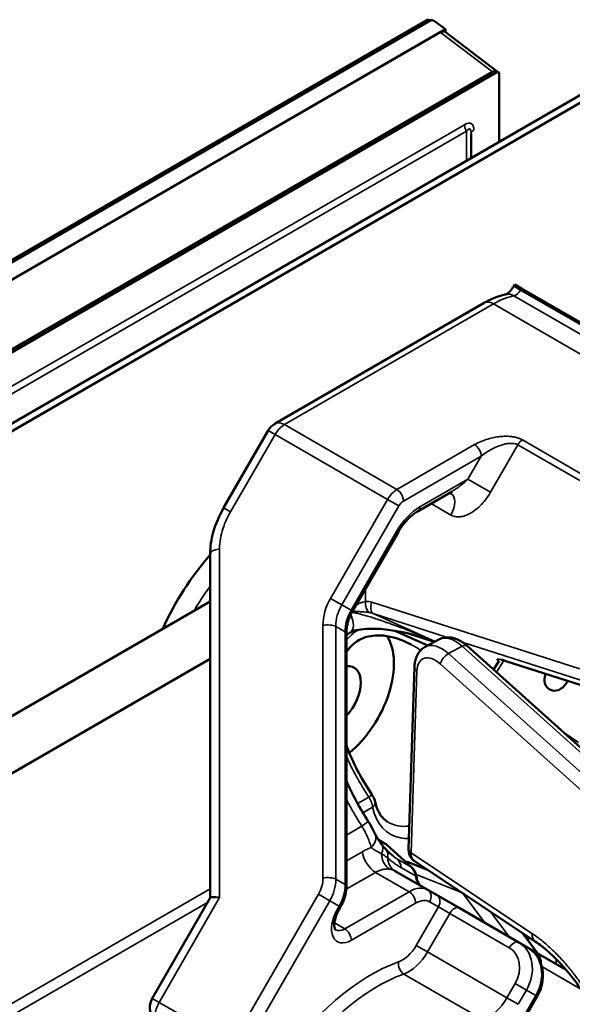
# Model space of a CAD drawing. Header units: millimetres. Extents: x 0 to 14369, y -869 to 2970.
# Tile 783 of 787: x 3860 to 3890, y 1964 to 2017. Entities that reach past the tile are written whole.
import ezdxf

# ---------------------------------------------------------------- set-up
doc = ezdxf.new("R2010")
doc.units = ezdxf.units.MM
doc.header["$LTSCALE"] = 10
doc.layers.add('Sichtbar (ISO)', color=7, linetype='Continuous', lineweight=50)
doc.layers.add('Sichtbar schmal (ISO)', color=7, linetype='Continuous', lineweight=35)

msp = doc.modelspace()

# ---------------------------------------------------------------- linework, layer by layer
at = {"layer": 'Sichtbar (ISO)'}
for p, q in [((3881.934, 2016.508), (3793.745, 1965.592)), ((3882.142, 2016.512), (3793.92, 1965.577)), ((3881.977, 2016.51), (3882.079, 2016.476)), ((3882.142, 2016.512), (3882.296, 2016.437)), ((3882.897, 2016.009), (3882.296, 2016.437)), ((3882.613, 2015.845), (3706.686, 1914.274)), ((3706.686, 1914.274), (3882.613, 2015.845)), ((3882.897, 2016.009), (3794.791, 1965.141)), ((3882.882, 2015.859), (3885.729, 2013.7)), ((3882.882, 2015.859), (3885.729, 2013.7)), ((3882.897, 2015.847), (3882.897, 2016.009)), ((3709.99, 1912.297), (3885.674, 2013.728)), ((3885.674, 2013.728), (3709.99, 1912.297)), ((3710.125, 1912.541), (3885.398, 2013.735)), ((3885.398, 2013.735), (3710.125, 1912.541)), ((3885.761, 2009.987), (3885.761, 2013.67)), ((3885.761, 2013.67), (3885.761, 2009.987)), ((3823.394, 1973.98), (3891.488, 2013.294)), ((3823.747, 1973.776), (3891.842, 2013.09)), ((3884.261, 2010.413), (3884.261, 2009.121)), ((3884.261, 2009.121), (3884.261, 2010.413)), ((3886.54, 2002.285), (3886.59, 2002.372)), ((3886.956, 2002.161), (3886.59, 2002.372)), ((3886.956, 2002.161), (3896.502, 1996.649)), ((3873.785, 1994.935), (3884.956, 2001.385)), ((3871.033, 1990.438), (3873.419, 1994.569)), ((3883.242, 1991.315), (3881.424, 1990.265)), ((3883.242, 1991.315), (3883.242, 1991.315)), ((3880.357, 1989.129), (3877.925, 1984.917)), ((3870.314, 1969.595), (3870.314, 1987.967)), ((3870.314, 1985.433), (3835.45, 1965.304)), ((3877.595, 1983.729), (3877.595, 1970.231)), ((3881.942, 1983.082), (3880.182, 1983.873)), ((3881.807, 1983.01), (3882.54, 1983.402)), ((3896.086, 1972.264), (3884.046, 1983.063)), ((3870.314, 1982.38), (3839.249, 1964.445)), ((3881.231, 1981.942), (3880.919, 1972.224)), ((3885.454, 1981.801), (3885.754, 1982.273)), ((3891.162, 1980.632), (3886.121, 1982.252)), ((3879.305, 1972.707), (3879.672, 1972.496)), ((3879.757, 1972.433), (3881.075, 1971.239)), ((3879.914, 1971.979), (3879.914, 1971.979)), ((3880.893, 1971.511), (3881.938, 1971.1)), ((3881.231, 1971.572), (3887.69, 1967.268)), ((3881.942, 1970.031), (3880.175, 1971.052)), ((3881.942, 1970.031), (3882.415, 1969.759)), ((3867.218, 1964.233), (3870.318, 1969.603)), ((3882.415, 1969.759), (3883.622, 1969.062)), ((3877.289, 1969.119), (3877.191, 1968.949)), ((3883.622, 1969.062), (3886.804, 1967.225)), ((3887.304, 1966.936), (3886.804, 1967.225)), ((3887.818, 1966.643), (3887.032, 1967.707)), ((3887.314, 1967.519), (3887.314, 1967.326)), ((3887.823, 1966.636), (3889.334, 1965.764)), ((3887.797, 1964.342), (3886.797, 1962.609))]:
    msp.add_line(p, q, dxfattribs=at)
for centre, radius, start, end in [((3874.285, 1994.069), 1, 120, 150), ((3879.422, 1972.063), 0.5, 47.8138, 60), ((3880.71, 1971.046), 0.5, 68.552, 86.8329), ((3868.084, 1963.733), 1, 150, 240)]:
    msp.add_arc(centre, radius, start, end, dxfattribs=at)
for centre, major_axis, ratio, start_param, end_param in [((3881.988, 2016.424), (0.0571, -0.0823), 0.625236, 2.443876, 3.089648), ((3882.612, 2015.436), (-0.253, -0.434), 0.575234, 3.071865, 3.930015), ((3882.612, 2015.436), (0.253, 0.434), 0.575234, 6.213458, 7.071608), ((3885.713, 2013.085), (-0.293, 0.66), 0.566086, 5.699827, 6.343125), ((3885.713, 2013.085), (-0.293, 0.66), 0.566086, 5.699827, 6.343125), ((3885.46, 2013.277), (0.253, 0.434), 0.575234, 6.065349, 6.42831), ((3885.46, 2013.277), (-0.253, -0.434), 0.575234, 2.923757, 3.286717), ((3882.681, 1990.344), (0.5, 0.866), 0.57735, 0, 0.001427), ((3873.245, 1982.635), (-4.75, -8.227), 0.57735, 4.378542, 4.88035), ((3871.314, 1987.967), (-1, 0), 0.333334, 6.283152, 6.283166), ((3877.134, 1980.389), (2.125, 3.681), 0.57735, 4.134393, 6.00302), ((3877.234, 1984.603), (0.561, -0.828), 0.57635, 0.000044, 0.000412), ((3877.134, 1980.389), (0.875, 1.516), 0.57735, 4.30851, 6.687065), ((3888.829, 1981.386), (-0.375, -0.65), 0.816497, 4.892483, 8.022954), ((3871.314, 1969.327), (-0.999, 0.268), 0.171572, 5.281908, 6.237239)]:
    msp.add_ellipse(centre, major_axis=major_axis, ratio=ratio, start_param=start_param, end_param=end_param, dxfattribs=at)
for points, knots in [([(3886.123, 2001.842), (3886.124, 2001.843), (3886.125, 2001.843), (3886.135, 2001.848), (3886.151, 2001.855), (3886.192, 2001.882), (3886.219, 2001.901), (3886.279, 2001.951), (3886.313, 2001.983), (3886.384, 2002.061), (3886.422, 2002.108), (3886.487, 2002.198), (3886.514, 2002.241), (3886.54, 2002.285)], [2.1954541, 2.1954541, 2.1954541, 2.1954541, 2.2313332, 2.2313332, 2.4025379, 2.4025379, 2.5791014, 2.5791014, 2.7700791, 2.7700791, 2.9769603, 2.9769603, 3.1415927, 3.1415927, 3.1415927, 3.1415927]), ([(3884.956, 2001.385), (3885.031, 2001.429), (3885.107, 2001.469), (3885.259, 2001.546), (3885.336, 2001.582), (3885.491, 2001.65), (3885.57, 2001.68), (3885.727, 2001.737), (3885.807, 2001.762), (3885.968, 2001.808), (3886.048, 2001.827), (3886.13, 2001.844)], [0.7853982, 0.7853982, 0.7853982, 0.7853982, 0.8481054, 0.8481054, 0.9108127, 0.9108127, 0.97352, 0.97352, 1.0362272, 1.0362272, 1.0989345, 1.0989345, 1.0989345, 1.0989345]), ([(3883.18, 1991.21), (3883.161, 1991.221), (3883.136, 1991.231), (3883.114, 1991.238), (3883.112, 1991.238), (3883.11, 1991.239)], [0, 0, 0, 0, 0.01432945, 0.01432945, 0.01598085, 0.01598085, 0.01598085, 0.01598085]), ([(3870.314, 1987.967), (3870.314, 1988.358), (3870.376, 1988.757), (3870.609, 1989.591), (3870.798, 1990.031), (3871.033, 1990.438)], [0, 0, 0, 0, 0.121133, 0.121133, 0.2622432, 0.2622432, 0.2622432, 0.2622432]), ([(3881.424, 1990.265), (3881.351, 1990.223), (3881.276, 1990.173), (3881.124, 1990.058), (3881.048, 1989.993), (3880.897, 1989.849), (3880.823, 1989.771), (3880.679, 1989.603), (3880.609, 1989.514), (3880.477, 1989.327), (3880.415, 1989.229), (3880.357, 1989.129)], [5.4977871, 5.4977871, 5.4977871, 5.4977871, 5.6548668, 5.6548668, 5.8119464, 5.8119464, 5.969026, 5.969026, 6.1261057, 6.1261057, 6.2831853, 6.2831853, 6.2831853, 6.2831853]), ([(3877.595, 1983.729), (3877.595, 1983.807), (3877.599, 1983.887), (3877.617, 1984.047), (3877.63, 1984.128), (3877.666, 1984.289), (3877.688, 1984.37), (3877.742, 1984.531), (3877.773, 1984.61), (3877.843, 1984.766), (3877.882, 1984.842), (3877.925, 1984.917)], [0.9553166, 0.9553166, 0.9553166, 0.9553166, 1.0784126, 1.0784126, 1.2015085, 1.2015085, 1.3246044, 1.3246044, 1.4477004, 1.4477004, 1.5707963, 1.5707963, 1.5707963, 1.5707963]), ([(3881.05, 1983.137), (3880.568, 1983.388), (3880.057, 1983.564), (3879.378, 1983.632), (3879.185, 1983.631), (3878.7, 1983.57), (3878.418, 1983.471), (3877.956, 1983.17), (3877.763, 1982.975), (3877.602, 1982.738), (3877.598, 1982.732), (3877.595, 1982.726)], [0, 0, 0, 0, 0.1759439, 0.1759439, 0.2467684, 0.2467684, 0.3632, 0.3632, 0.469032, 0.469032, 0.4716172, 0.4716172, 0.4716172, 0.4716172]), ([(3881.705, 1983.497), (3881.086, 1983.695), (3880.449, 1983.848), (3879.467, 1983.97), (3879.121, 1983.992), (3878.603, 1983.972), (3878.422, 1983.955), (3878.162, 1983.908), (3878.072, 1983.886), (3877.949, 1983.847), (3877.908, 1983.832), (3877.855, 1983.808), (3877.839, 1983.8), (3877.811, 1983.785), (3877.8, 1983.778), (3877.795, 1983.775)], [0.0000078, 0.0000078, 0.0000078, 0.0000078, 0.1961289, 0.1961289, 0.3012391, 0.3012391, 0.357813, 0.357813, 0.3886127, 0.3886127, 0.4055405, 0.4055405, 0.4147487, 0.4147487, 0.4245442, 0.4245442, 0.4245442, 0.4245442]), ([(3882.54, 1983.402), (3882.641, 1983.456), (3882.751, 1983.491), (3882.974, 1983.524), (3883.085, 1983.521), (3883.299, 1983.488), (3883.402, 1983.457), (3883.6, 1983.375), (3883.694, 1983.324), (3883.876, 1983.205), (3883.963, 1983.138), (3884.046, 1983.063)], [2.3373356, 2.3373356, 2.3373356, 2.3373356, 2.5358313, 2.5358313, 2.734327, 2.734327, 2.9328228, 2.9328228, 3.1313185, 3.1313185, 3.3298142, 3.3298142, 3.3298142, 3.3298142]), ([(3881.231, 1981.942), (3881.234, 1982.025), (3881.242, 1982.108), (3881.271, 1982.271), (3881.292, 1982.351), (3881.349, 1982.507), (3881.386, 1982.583), (3881.476, 1982.726), (3881.53, 1982.794), (3881.657, 1982.915), (3881.729, 1982.968), (3881.807, 1983.01)], [1.5707963, 1.5707963, 1.5707963, 1.5707963, 1.7241042, 1.7241042, 1.8774121, 1.8774121, 2.0307199, 2.0307199, 2.1840278, 2.1840278, 2.3373356, 2.3373356, 2.3373356, 2.3373356]), ([(3886.121, 1982.252), (3886.051, 1982.275), (3885.987, 1982.294), (3885.916, 1982.312), (3885.897, 1982.317), (3885.87, 1982.323), (3885.86, 1982.324), (3885.851, 1982.326), (3885.849, 1982.326), (3885.849, 1982.326)], [0, 0, 0, 0, 0.02794142, 0.02794142, 0.04049708, 0.04049708, 0.05072321, 0.05072321, 0.05684295, 0.05684295, 0.05684295, 0.05684295]), ([(3877.595, 1977.764), (3877.625, 1977.679), (3877.657, 1977.594), (3878.013, 1976.676), (3878.447, 1975.864), (3878.959, 1975.126)], [1.0245851, 1.0245851, 1.0245851, 1.0245851, 1.0518235, 1.0518235, 1.3220651, 1.3220651, 1.3220651, 1.3220651]), ([(3878.958, 1975.118), (3878.976, 1975.091), (3878.993, 1975.064), (3879.042, 1974.98), (3879.071, 1974.922), (3879.105, 1974.829), (3879.115, 1974.796), (3879.122, 1974.763)], [0.00072328, 0.00072328, 0.00072328, 0.00072328, 0.01036365, 0.01036365, 0.03028915, 0.03028915, 0.04093246, 0.04093246, 0.04093246, 0.04093246]), ([(3879.793, 1973.665), (3879.732, 1973.704), (3879.673, 1973.749), (3879.563, 1973.852), (3879.511, 1973.91), (3879.413, 1974.041), (3879.367, 1974.113), (3879.283, 1974.272), (3879.245, 1974.359), (3879.178, 1974.547), (3879.149, 1974.649), (3879.126, 1974.757)], [2.3813178, 2.3813178, 2.3813178, 2.3813178, 2.4892744, 2.4892744, 2.5972309, 2.5972309, 2.7051875, 2.7051875, 2.8131441, 2.8131441, 2.9211007, 2.9211007, 2.9211007, 2.9211007]), ([(3878.764, 1973.686), (3878.847, 1973.556), (3878.925, 1973.421), (3879.045, 1973.196), (3879.091, 1973.102), (3879.131, 1973.013)], [0, 0, 0, 0, 0.04627982, 0.04627982, 0.081522, 0.081522, 0.081522, 0.081522]), ([(3879.131, 1973.013), (3879.16, 1972.949), (3879.201, 1972.872), (3879.315, 1972.688), (3879.394, 1972.577), (3879.475, 1972.472)], [0, 0, 0, 0, 0.03907917, 0.03907917, 0.08998643, 0.08998643, 0.08998643, 0.08998643]), ([(3881.231, 1971.572), (3881.183, 1971.604), (3881.139, 1971.642), (3881.065, 1971.726), (3881.034, 1971.771), (3880.984, 1971.864), (3880.966, 1971.911), (3880.938, 1972.003), (3880.929, 1972.049), (3880.919, 1972.138), (3880.918, 1972.181), (3880.919, 1972.224)], [5.5347932, 5.5347932, 5.5347932, 5.5347932, 5.6844716, 5.6844716, 5.83415, 5.83415, 5.9838285, 5.9838285, 6.1335069, 6.1335069, 6.2831853, 6.2831853, 6.2831853, 6.2831853]), ([(3881.356, 1970.69), (3881.351, 1970.73), (3881.343, 1970.77), (3881.322, 1970.85), (3881.309, 1970.889), (3881.277, 1970.966), (3881.258, 1971.004), (3881.215, 1971.077), (3881.191, 1971.112), (3881.137, 1971.179), (3881.107, 1971.21), (3881.075, 1971.239)], [2.3245225, 2.3245225, 2.3245225, 2.3245225, 2.45303, 2.45303, 2.5815374, 2.5815374, 2.7100449, 2.7100449, 2.8385523, 2.8385523, 2.9670597, 2.9670597, 2.9670597, 2.9670597]), ([(3881.647, 1970.202), (3881.618, 1970.219), (3881.591, 1970.238), (3881.539, 1970.283), (3881.515, 1970.309), (3881.471, 1970.367), (3881.45, 1970.4), (3881.414, 1970.472), (3881.398, 1970.511), (3881.372, 1970.596), (3881.362, 1970.642), (3881.356, 1970.69)], [0, 0, 0, 0, 0.163414, 0.163414, 0.326828, 0.326828, 0.4902421, 0.4902421, 0.6536561, 0.6536561, 0.8170701, 0.8170701, 0.8170701, 0.8170701]), ([(3877.289, 1969.119), (3877.328, 1969.187), (3877.364, 1969.256), (3877.428, 1969.399), (3877.457, 1969.472), (3877.506, 1969.62), (3877.527, 1969.695), (3877.56, 1969.847), (3877.573, 1969.924), (3877.59, 1970.077), (3877.595, 1970.154), (3877.595, 1970.231)], [1.5707963, 1.5707963, 1.5707963, 1.5707963, 1.6938923, 1.6938923, 1.8169882, 1.8169882, 1.9400842, 1.9400842, 2.0631801, 2.0631801, 2.186276, 2.186276, 2.186276, 2.186276]), ([(3877.008, 1967.9), (3877.008, 1967.9), (3877.005, 1967.9), (3876.982, 1967.938), (3876.966, 1967.975), (3876.949, 1968.081), (3876.945, 1968.141), (3876.953, 1968.282), (3876.966, 1968.364), (3877.009, 1968.54), (3877.041, 1968.636), (3877.114, 1968.805), (3877.15, 1968.878), (3877.191, 1968.949)], [4.712389, 4.712389, 4.712389, 4.712389, 5.026548, 5.026548, 5.324276, 5.324276, 5.566235, 5.566235, 5.816975, 5.816975, 6.080945, 6.080945, 6.283185, 6.283185, 6.283185, 6.283185]), ([(3892.07, 1960.94), (3891.839, 1961.545), (3891.577, 1962.152), (3891.018, 1963.275), (3890.726, 1963.799), (3890.151, 1964.703), (3889.874, 1965.095), (3889.098, 1966.071), (3888.56, 1966.617), (3887.918, 1967.11), (3887.804, 1967.192), (3887.69, 1967.268)], [0, 0, 0, 0, 0.1982562, 0.1982562, 0.3766554, 0.3766554, 0.52201, 0.52201, 0.7660137, 0.7660137, 0.8191002, 0.8191002, 0.8191002, 0.8191002]), ([(3887.797, 1964.342), (3887.897, 1964.515), (3887.975, 1964.7), (3888.079, 1965.084), (3888.105, 1965.282), (3888.1, 1965.674), (3888.069, 1965.868), (3887.948, 1966.236), (3887.856, 1966.409), (3887.624, 1966.703), (3887.486, 1966.826), (3887.321, 1966.926), (3887.312, 1966.931), (3887.304, 1966.936)], [1.570796, 1.570796, 1.570796, 1.570796, 1.884956, 1.884956, 2.199115, 2.199115, 2.513274, 2.513274, 2.827433, 2.827433, 3.125418, 3.125418, 3.141593, 3.141593, 3.141593, 3.141593]), ([(3887.818, 1966.643), (3887.862, 1966.584), (3887.898, 1966.52), (3887.952, 1966.387), (3887.971, 1966.318), (3887.991, 1966.197), (3887.995, 1966.144), (3887.995, 1966.091)], [0.4636476, 0.4636476, 0.4636476, 0.4636476, 0.6850774, 0.6850774, 0.9065071, 0.9065071, 1.0757017, 1.0757017, 1.0757017, 1.0757017])]:
    msp.add_open_spline(points, degree=3, knots=knots, dxfattribs=at)
for points in [[(3877.795, 1983.775), (3877.726, 1983.728), (3877.659, 1983.677), (3877.595, 1983.621)], [(3877.595, 1975.857), (3877.924, 1975.106), (3878.319, 1974.375), (3878.764, 1973.686)], [(3879.124, 1974.756), (3879.123, 1974.758), (3879.123, 1974.76), (3879.122, 1974.763)], [(3879.793, 1973.665), (3879.793, 1973.665), (3879.794, 1973.665), (3879.794, 1973.665)], [(3879.475, 1972.472), (3879.548, 1972.376), (3879.626, 1972.282), (3879.695, 1972.203)], [(3879.695, 1972.203), (3879.768, 1972.12), (3879.842, 1972.044), (3879.914, 1971.979)]]:
    msp.add_open_spline(points, degree=3, dxfattribs=at)
at = {"layer": 'Sichtbar schmal (ISO)'}
for p, q in [((3881.977, 2016.51), (3793.782, 1965.59)), ((3882.613, 2015.845), (3885.398, 2013.735)), ((3882.613, 2015.845), (3885.398, 2013.735)), ((3883.907, 2010.906), (3711.757, 1911.515)), ((3711.757, 1911.515), (3883.907, 2010.906)), ((3883.907, 2010.906), (3883.907, 2010.906)), ((3711.86, 1911.166), (3884.011, 2010.558)), ((3884.011, 2010.557), (3711.86, 1911.166)), ((3884.011, 2008.977), (3884.011, 2010.558)), ((3884.011, 2010.557), (3884.011, 2008.977)), ((3884.407, 2010.617), (3884.407, 2010.617)), ((3884.407, 2010.617), (3884.407, 2010.617)), ((3886.906, 2002.073), (3886.54, 2002.285)), ((3886.906, 2002.073), (3886.956, 2002.161)), ((3886.906, 2002.073), (3896.452, 1996.562)), ((3886.547, 2001.766), (3896.093, 1996.255)), ((3874.285, 1994.886), (3885.456, 2001.336)), ((3895.002, 1995.824), (3885.456, 2001.336)), ((3873.419, 1994.569), (3873.785, 1994.358)), ((3880.295, 1991.416), (3874.285, 1994.886)), ((3871.399, 1990.227), (3873.785, 1994.358)), ((3879.795, 1990.888), (3873.785, 1994.358)), ((3887.009, 1994.068), (3890.32, 1992.156)), ((3880.295, 1991.416), (3884.449, 1993.814)), ((3886.759, 1993.804), (3885.302, 1991.28)), ((3886.759, 1993.804), (3890.07, 1991.892)), ((3880.649, 1990.803), (3884.802, 1993.201)), ((3884.802, 1993.201), (3884.095, 1991.977)), ((3881.527, 1990.494), (3884.095, 1991.977)), ((3884.095, 1991.977), (3885.302, 1991.28)), ((3876.742, 1985.6), (3879.795, 1990.888)), ((3880.399, 1990.54), (3879.795, 1990.888)), ((3871.399, 1990.227), (3871.033, 1990.438)), ((3877.345, 1985.251), (3880.399, 1990.54)), ((3883.181, 1990.055), (3882.12, 1990.667)), ((3880.277, 1989.175), (3877.845, 1984.963)), ((3880.277, 1989.175), (3880.357, 1989.129)), ((3870.814, 1969.616), (3870.814, 1988.255)), ((3878.614, 1985.43), (3878.614, 1986.109)), ((3877.345, 1985.251), (3876.742, 1985.6)), ((3877.345, 1985.251), (3877.845, 1984.963)), ((3890.065, 1981.83), (3878.959, 1985.399)), ((3877.845, 1984.963), (3877.925, 1984.917)), ((3882.991, 1983.518), (3879.024, 1984.793)), ((3882.348, 1983.299), (3879.024, 1984.793)), ((3876.345, 1970.664), (3876.345, 1984.163)), ((3877.028, 1970.603), (3877.028, 1984.102)), ((3877.028, 1984.102), (3877.528, 1983.813)), ((3877.528, 1983.813), (3877.528, 1970.315)), ((3881.945, 1983.084), (3880.194, 1983.871)), ((3882.292, 1983.269), (3880.801, 1983.748)), ((3883.056, 1982.65), (3883.789, 1983.042)), ((3896.088, 1972.01), (3883.789, 1983.042)), ((3890.131, 1981.224), (3883.792, 1983.261)), ((3908.708, 1959.64), (3883.056, 1982.65)), ((3908.266, 1959.093), (3882.613, 1982.103)), ((3885.613, 1981.658), (3886.013, 1982.286)), ((3886.015, 1982.29), (3886.015, 1982.29)), ((3891.131, 1980.646), (3886.089, 1982.266)), ((3881.364, 1981.73), (3881.053, 1972.012)), ((3889.21, 1978.431), (3890.003, 1977.903)), ((3878.195, 1974.64), (3878.797, 1974.987)), ((3877.828, 1974.428), (3877.829, 1974.428)), ((3878.991, 1974.445), (3878.477, 1974.148)), ((3878.11, 1973.937), (3878.11, 1973.936)), ((3877.595, 1972.954), (3878.423, 1973.432)), ((3879.315, 1972.693), (3879.729, 1972.454)), ((3877.595, 1971.573), (3878.453, 1972.069)), ((3880.297, 1971.693), (3879.569, 1972.352)), ((3879.729, 1972.454), (3881.047, 1971.26)), ((3881.053, 1972.012), (3887.512, 1967.708)), ((3881.047, 1971.26), (3880.297, 1971.693)), ((3877.588, 1970.062), (3879.152, 1970.966)), ((3880.942, 1969.932), (3879.152, 1970.966)), ((3881.289, 1970.773), (3880.539, 1971.206)), ((3877.528, 1970.315), (3877.028, 1970.603)), ((3881.32, 1970.852), (3883.712, 1969.912)), ((3851.805, 1959.403), (3870.314, 1970.089)), ((3877.508, 1967.95), (3880.942, 1969.932)), ((3870.174, 1969.353), (3851.942, 1958.829)), ((3865.606, 1951.615), (3876.106, 1969.802)), ((3866.21, 1951.267), (3876.71, 1969.453)), ((3867.584, 1964.022), (3870.814, 1969.616)), ((3876.71, 1969.453), (3876.106, 1969.802)), ((3877.21, 1969.165), (3876.71, 1969.453)), ((3877.862, 1967.337), (3881.296, 1969.32)), ((3882.046, 1969.394), (3882.518, 1969.122)), ((3883.861, 1969.797), (3884.989, 1968.273)), ((3877.21, 1969.165), (3877.112, 1968.995)), ((3877.112, 1968.995), (3877.191, 1968.949)), ((3877.21, 1969.165), (3877.289, 1969.119)), ((3882.518, 1969.122), (3881.33, 1967.063)), ((3883.122, 1968.773), (3881.933, 1966.715)), ((3882.518, 1969.122), (3883.122, 1968.773)), ((3883.122, 1968.773), (3886.304, 1966.936)), ((3885.304, 1968.858), (3886.27, 1967.552)), ((3877.508, 1967.95), (3876.954, 1968.269)), ((3887.77, 1966.686), (3886.999, 1967.729)), ((3887.77, 1966.686), (3886.27, 1967.552)), ((3881.33, 1967.063), (3881.933, 1966.715)), ((3881.933, 1966.715), (3886.176, 1964.265)), ((3888.814, 1966.064), (3888.814, 1966.33)), ((3888.044, 1965.931), (3890.122, 1964.732)), ((3880.665, 1965.534), (3884.907, 1963.084)), ((3886.614, 1965.025), (3886.176, 1964.265)), ((3886.614, 1965.025), (3887.218, 1964.676)), ((3887.218, 1964.676), (3886.779, 1963.917)), ((3887.718, 1964.387), (3887.218, 1964.676)), ((3867.584, 1964.022), (3867.218, 1964.233)), ((3886.176, 1964.265), (3886.779, 1963.917)), ((3887.718, 1964.387), (3886.718, 1962.655)), ((3887.718, 1964.387), (3887.797, 1964.342)), ((3867.584, 1964.022), (3869.705, 1962.797))]:
    msp.add_line(p, q, dxfattribs=at)
for centre, major_axis, ratio, start_param, end_param in [((3886.656, 2002.218), (0.25, 0.433), 0.57735, 3.613454, 4.712389), ((3885.456, 2000.519), (-0.5, 0.866), 0.57735, 5.497787, 6.283185), ((3885.456, 1997.253), (2.5, 4.33), 0.57735, 0.471862, 0.785398), ((3886.329, 2000.864), (-0.199, 0.98), 0.727273, 5.711871, 6.283185), ((3874.285, 1994.069), (-0.5, 0.866), 0.57735, 5.497787, 6.283185), ((3874.285, 1994.069), (0.5, 0.866), 0.57735, 0.785398, 1.570796), ((3887.009, 1993.659), (-0.25, -0.433), 0.57735, 3.926991, 4.712389), ((3884.449, 1993.406), (0.25, -0.433), 0.57735, 0.785398, 2.356194), ((3880.295, 1990.599), (0.5, 0.866), 0.57735, 0.785398, 1.570796), ((3880.295, 1991.008), (0.25, -0.433), 0.57735, 0.785398, 2.356194), ((3882.681, 1990.344), (0.5, 0.866), 0.57735, 4.712389, 6.283185), ((3881.527, 1988.453), (-1.25, -2.165), 0.57735, 3.926991, 4.712389), ((3880.649, 1990.395), (0.25, 0.433), 0.57735, 0.785398, 1.570796), ((3881.174, 1990.698), (0.25, -0.433), 0.57735, 0, 0.785398), ((3871.314, 1987.967), (-1, 0), 0.333334, 5.235987, 6.283171), ((3874.093, 1982.145), (-4.69, -8.123), 0.57735, 4.533346, 4.702184), ((3874.093, 1982.145), (4.69, 8.123), 0.57735, 1.391753, 1.560592), ((3874.305, 1982.022), (-4.54, -7.864), 0.57735, 4.597958, 4.617495), ((3874.305, 1982.022), (4.54, 7.864), 0.57735, 1.456366, 1.475902), ((3878.51, 1984.579), (1.25, 2.165), 0.816497, 1.570796, 2.186276), ((3878.76, 1984.435), (1, 1.732), 0.816497, 1.570796, 2.186276), ((3878.864, 1985.286), (-0.062, 0.496), 0.491197, 1.215023, 2.553986), ((3878.664, 1984.661), (0.687, 0.439), 0.930137, 0.656241, 1.097764), ((3879.209, 1985.254), (-0.153, -0.476), 0.568579, 4.590213, 6.161009), ((3879.26, 1984.146), (-1, -1.732), 0.816497, 4.712389, 5.327869), ((3877.234, 1984.603), (0.561, -0.828), 0.57635, 0.000412, 1.340319), ((3878.913, 1984.513), (-0.55, 0.209), 0.510076, 4.704446, 5.144206), ((3876.595, 1984.018), (0.5, 0), 0.333333, 0.523599, 2.094395), ((3877.095, 1983.729), (0.5, 0), 0.333333, 0, 0.523599), ((3883.484, 1981.639), (-0.944, 1.763), 0.555975, 5.290707, 6.283185), ((3882.751, 1981.246), (-0.944, 1.763), 0.555975, 5.290707, 6.283185), ((3883.712, 1982.691), (0.334, 0.372), 0.454347, 0, 0.896801), ((3882.384, 1981.05), (-0.708, 1.322), 0.555975, 5.290707, 7.049725), ((3882.979, 1982.299), (0.334, 0.372), 0.454347, 0.896801, 2.467597), ((3881.731, 1981.926), (-0.5, 0.016), 0.598725, 0, 0.767226), ((3886.274, 1982.728), (-0.153, -0.476), 0.568579, 6.161009, 6.283185), ((3877.923, 1973.144), (0.84, 0.542), 0.035051, 5.326999, 6.283185), ((3878.219, 1972.602), (0.911, 0.412), 0.663184, 5.251311, 6.283184), ((3878.681, 1971.864), (0.794, 0.607), 0.56446, 5.471513, 6.283188), ((3879.422, 1972.063), (0.25, 0.433), 0.816497, 6.108652, 6.283185), ((3879.152, 1971.782), (-0.5, 0.866), 0.577351, 0.929979, 2.356195), ((3880.272, 1972.05), (-0.119, -0.993), 0.792717, 4.900659, 5.956507), ((3878.943, 1971.544), (0.752, 0.659), 0.679774, 5.59803, 6.283186), ((3879.422, 1972.063), (0.336, 0.37), 0.568579, 0, 0.122176), ((3881.419, 1972.208), (-0.5, 0.016), 0.598725, 0, 0.767226), ((3881.785, 1972.404), (-0.554, -0.832), 0.576558, 5.534793, 6.283185), ((3880.675, 1971.918), (-0.5, -0.866), 0.816497, 5.349438, 6.283185), ((3879.681, 1970.911), (0.5, 0.866), 0.816496, 5.466116, 6.108653), ((3880.71, 1971.046), (0.183, 0.465), 0.573047, 0, 0.409783), ((3879.175, 1969.32), (1, 1.732), 0.57735, 0, 0.241934), ((3880.739, 1970.869), (0.336, 0.37), 0.568579, 0, 0.122176), ((3880.431, 1970.478), (0.5, 0.866), 0.816497, 5.466115, 6.108652), ((3875.046, 1970.414), (0.75, 1.299), 0.816497, 4.712389, 5.327869), ((3876.595, 1970.52), (0.5, 0), 0.333333, 0.523599, 2.094395), ((3875.296, 1970.27), (1, 1.732), 0.816497, 4.712389, 5.327869), ((3882.147, 1971.068), (-0.5, -0.866), 0.816497, 5.466115, 6.283185), ((3880.86, 1970.625), (0.496, 0.065), 0.395116, 0, 0.476036), ((3875.796, 1969.981), (-1, -1.732), 0.816497, 1.570796, 2.186276), ((3877.095, 1970.231), (0.5, 0), 0.333333, 0, 0.523599), ((3880.942, 1968.299), (1, 1.732), 0.57735, 0, 0.785398), ((3880.942, 1969.524), (0.25, -0.433), 0.57735, 0.785398, 2.356194), ((3881.692, 1969.598), (0.25, 0.433), 0.816497, 4.712389, 6.283185), ((3883.962, 1969.768), (-0.183, -0.465), 0.573047, 4.616199, 4.626427), ((3883.507, 1969.458), (0.25, 0.433), 0.816497, 0.04887, 0.122173), ((3883.507, 1969.458), (0.25, 0.433), 0.816497, 5.941711, 6.129551), ((3881.296, 1968.095), (0.75, 1.299), 0.57735, 0, 0.785398), ((3882.165, 1969.326), (0.25, 0.433), 0.816497, 4.712389, 6.283185), ((3884.111, 1969.653), (-0.402, -0.297), 0.544015, 4.906969, 4.9449), ((3877.862, 1968.562), (-0.75, -1.299), 0.57735, 4.712389, 7.068583), ((3883.372, 1968.629), (0.25, 0.433), 0.57735, 0, 1.570796), ((3877.508, 1968.766), (-0.5, -0.866), 0.57735, 0, 0.785398), ((3877.508, 1967.541), (0.25, -0.433), 0.57735, 0.785398, 2.356194), ((3885.916, 1967.212), (0.402, 0.297), 0.544015, 0.232511, 0.496792), ((3885.562, 1966.872), (0.5, 0.866), 0.816497, 5.895812, 5.941711), ((3886.554, 1966.792), (0.25, 0.433), 0.57735, 0, 1.570796), ((3885.804, 1965.493), (1, 1.732), 0.816497, 4.712389, 6.283185), ((3888.245, 1968.1), (-0.554, -0.832), 0.576558, 5.534793, 6.283185), ((3880.58, 1967.496), (-0.75, -1.299), 0.57735, 0.594386, 1.570796), ((3880.933, 1967.292), (-1, -1.732), 0.57735, 0.594386, 1.570796), ((3885.554, 1965.637), (0.75, 1.299), 0.816497, 4.712389, 6.283185), ((3886.304, 1965.204), (1, 1.732), 0.816497, 4.712389, 6.283185), ((3887.062, 1966.006), (0.5, 0.866), 0.816497, 5.421414, 5.941711), ((3887.416, 1966.346), (0.402, 0.297), 0.544015, 0, 0.232511), ((3878.902, 1956.507), (-5.5, -9.526), 0.57735, 3.735978, 5.479383), ((3880.732, 1965.973), (0.167, -0.471), 0.676461, 4.04257, 5.613366), ((3879.255, 1956.302), (-5.25, -9.093), 0.57735, 3.735978, 5.479383), ((3885.176, 1964.842), (-1, -1.732), 0.57735, 0.594386, 1.570796), ((3868.084, 1963.733), (-0.5, -0.866), 0.57735, 4.712389, 6.283185)]:
    msp.add_ellipse(centre, major_axis=major_axis, ratio=ratio, start_param=start_param, end_param=end_param, dxfattribs=at)
for points, knots in [([(3884.407, 2010.617), (3884.404, 2010.743), (3884.384, 2010.837), (3884.34, 2010.898), (3884.295, 2010.959), (3884.228, 2010.987), (3884.154, 2010.988), (3884.08, 2010.989), (3883.999, 2010.962), (3883.907, 2010.906)], [0, 0, 0, 0, 0.3333333, 0.3333333, 0.3333333, 0.6666667, 0.6666667, 0.6666667, 1, 1, 1, 1]), ([(3883.907, 2010.906), (3883.907, 2010.877), (3883.908, 2010.844), (3883.917, 2010.802), (3883.925, 2010.76), (3883.941, 2010.707), (3883.959, 2010.664), (3883.976, 2010.621), (3883.994, 2010.587), (3884.011, 2010.558)], [0, 0, 0, 0, 0.3333333, 0.3333333, 0.3333333, 0.6666667, 0.6666667, 0.6666667, 1, 1, 1, 1]), ([(3884.011, 2010.557), (3883.993, 2010.587), (3883.976, 2010.621), (3883.958, 2010.664), (3883.941, 2010.708), (3883.925, 2010.76), (3883.917, 2010.802), (3883.908, 2010.845), (3883.907, 2010.877), (3883.907, 2010.906)], [0, 0, 0, 0, 0.333333, 0.333333, 0.333333, 0.666667, 0.666667, 0.666667, 1, 1, 1, 1]), ([(3884.116, 2010.986), (3884.119, 2010.986), (3884.185, 2010.994), (3884.27, 2010.972), (3884.325, 2010.918), (3884.341, 2010.895)], [0.2388139, 0.2388139, 0.2388139, 0.2388139, 0.25, 0.5, 0.6341218, 0.6341218, 0.6341218, 0.6341218]), ([(3884.136, 2010.674), (3884.136, 2010.674), (3884.136, 2010.674), (3884.136, 2010.674), (3884.124, 2010.669), (3884.113, 2010.661), (3884.101, 2010.652), (3884.07, 2010.631), (3884.039, 2010.6), (3884.011, 2010.558)], [0.6494301, 0.6494301, 0.6494301, 0.6494301, 0.6501047, 0.6501047, 0.6501047, 0.75, 0.75, 0.75, 1, 1, 1, 1]), ([(3884.127, 2010.67), (3884.137, 2010.675), (3884.146, 2010.678), (3884.155, 2010.679), (3884.155, 2010.679)], [0.32198426, 0.32198426, 0.32198426, 0.32198426, 0.4, 0.4, 0.4, 0.4, 0.4]), ([(3884.261, 2010.413), (3884.261, 2010.483), (3884.256, 2010.539), (3884.244, 2010.584), (3884.24, 2010.601), (3884.235, 2010.617), (3884.228, 2010.63), (3884.217, 2010.653), (3884.201, 2010.67), (3884.185, 2010.676), (3884.173, 2010.682), (3884.159, 2010.682), (3884.144, 2010.677)], [0, 0, 0, 0, 0.25, 0.25, 0.25, 0.3419272, 0.3419272, 0.3419272, 0.5, 0.5, 0.5, 0.6258595, 0.6258595, 0.6258595, 0.6258595]), ([(3884.215, 2010.65), (3884.215, 2010.65), (3884.232, 2010.63), (3884.244, 2010.594), (3884.252, 2010.548), (3884.253, 2010.542)], [0.6, 0.6, 0.6, 0.6, 0.6, 0.8, 0.8262161, 0.8262161, 0.8262161, 0.8262161]), ([(3884.407, 2010.617), (3884.381, 2010.604), (3884.356, 2010.587), (3884.332, 2010.564), (3884.313, 2010.547), (3884.297, 2010.525), (3884.285, 2010.504)], [0, 0, 0, 0, 0.3333333, 0.3333333, 0.3333333, 0.5890359, 0.5890359, 0.5890359, 0.5890359]), ([(3884.802, 1993.201), (3884.899, 1993.28), (3884.997, 1993.35), (3885.093, 1993.413), (3885.189, 1993.475), (3885.283, 1993.53), (3885.374, 1993.578), (3885.465, 1993.626), (3885.553, 1993.668), (3885.638, 1993.703), (3885.723, 1993.739), (3885.804, 1993.768), (3885.881, 1993.793), (3885.959, 1993.817), (3886.033, 1993.836), (3886.102, 1993.85), (3886.171, 1993.864), (3886.235, 1993.873), (3886.295, 1993.878), (3886.355, 1993.883), (3886.41, 1993.884), (3886.462, 1993.881), (3886.515, 1993.879), (3886.565, 1993.872), (3886.615, 1993.86), (3886.665, 1993.848), (3886.714, 1993.829), (3886.759, 1993.804)], [0, 0, 0, 0, 0.111111, 0.111111, 0.111111, 0.222222, 0.222222, 0.222222, 0.333333, 0.333333, 0.333333, 0.444444, 0.444444, 0.444444, 0.555556, 0.555556, 0.555556, 0.666667, 0.666667, 0.666667, 0.777778, 0.777778, 0.777778, 0.888889, 0.888889, 0.888889, 1, 1, 1, 1]), ([(3884.095, 1991.977), (3884.008, 1991.893), (3883.923, 1991.817), (3883.84, 1991.746), (3883.758, 1991.676), (3883.678, 1991.613), (3883.601, 1991.555), (3883.525, 1991.498), (3883.452, 1991.447), (3883.382, 1991.401), (3883.333, 1991.37), (3883.286, 1991.341), (3883.242, 1991.315)], [0, 0, 0, 0, 0.125, 0.125, 0.125, 0.25, 0.25, 0.25, 0.375, 0.375, 0.375, 0.4621567, 0.4621567, 0.4621567, 0.4621567]), ([(3870.814, 1988.255), (3870.814, 1988.432), (3870.831, 1988.609), (3870.862, 1988.788), (3870.893, 1988.967), (3870.939, 1989.148), (3870.995, 1989.321), (3871.051, 1989.495), (3871.117, 1989.661), (3871.186, 1989.813), (3871.255, 1989.964), (3871.326, 1990.1), (3871.399, 1990.227)], [0, 0, 0, 0, 0.25, 0.25, 0.25, 0.5, 0.5, 0.5, 0.75, 0.75, 0.75, 1, 1, 1, 1]), ([(3878.614, 1985.43), (3878.569, 1985.426), (3878.521, 1985.416), (3878.47, 1985.401), (3878.419, 1985.386), (3878.364, 1985.366), (3878.306, 1985.341), (3878.248, 1985.316), (3878.187, 1985.287), (3878.125, 1985.254), (3878.122, 1985.252), (3878.12, 1985.251), (3878.117, 1985.25)], [0.000005, 0.000005, 0.000005, 0.000005, 0.1666667, 0.1666667, 0.1666667, 0.3333333, 0.3333333, 0.3333333, 0.5, 0.5, 0.5, 0.5068676, 0.5068676, 0.5068676, 0.5068676]), ([(3877.896, 1984.865), (3877.95, 1984.855), (3878.009, 1984.842), (3878.073, 1984.828), (3878.139, 1984.813), (3878.21, 1984.796), (3878.286, 1984.776), (3878.361, 1984.757), (3878.441, 1984.736), (3878.526, 1984.712), (3878.61, 1984.688), (3878.7, 1984.662), (3878.794, 1984.634), (3878.888, 1984.605), (3878.987, 1984.575), (3879.091, 1984.541), (3879.195, 1984.508), (3879.305, 1984.472), (3879.421, 1984.432), (3879.537, 1984.393), (3879.66, 1984.351), (3879.791, 1984.304), (3879.922, 1984.258), (3880.06, 1984.208), (3880.205, 1984.154), (3880.35, 1984.101), (3880.502, 1984.044), (3880.658, 1983.984), (3880.813, 1983.924), (3880.973, 1983.862), (3881.134, 1983.797), (3881.296, 1983.733), (3881.46, 1983.666), (3881.629, 1983.597), (3881.798, 1983.527), (3881.972, 1983.454), (3882.154, 1983.377), (3882.216, 1983.35), (3882.279, 1983.324), (3882.342, 1983.296)], [0.074863, 0.074863, 0.074863, 0.074863, 0.1428571, 0.1428571, 0.1428571, 0.2142857, 0.2142857, 0.2142857, 0.2857143, 0.2857143, 0.2857143, 0.3571429, 0.3571429, 0.3571429, 0.4285714, 0.4285714, 0.4285714, 0.5, 0.5, 0.5, 0.5714286, 0.5714286, 0.5714286, 0.6428571, 0.6428571, 0.6428571, 0.7142857, 0.7142857, 0.7142857, 0.7857143, 0.7857143, 0.7857143, 0.8571429, 0.8571429, 0.8571429, 0.9285714, 0.9285714, 0.9285714, 0.9528098, 0.9528098, 0.9528098, 0.9528098]), ([(3878.78, 1984.856), (3878.735, 1984.862), (3878.685, 1984.867), (3878.631, 1984.872), (3878.576, 1984.876), (3878.517, 1984.88), (3878.453, 1984.885), (3878.389, 1984.889), (3878.32, 1984.893), (3878.248, 1984.897), (3878.176, 1984.901), (3878.1, 1984.906), (3878.025, 1984.911), (3877.992, 1984.913), (3877.958, 1984.915), (3877.926, 1984.918)], [0.00001, 0.00001, 0.00001, 0.00001, 0.1666667, 0.1666667, 0.1666667, 0.3333333, 0.3333333, 0.3333333, 0.5, 0.5, 0.5, 0.6666667, 0.6666667, 0.6666667, 0.7402168, 0.7402168, 0.7402168, 0.7402168]), ([(3878.231, 1983.92), (3878.14, 1983.867), (3877.908, 1983.71), (3877.708, 1983.516), (3877.595, 1983.379)], [0.34357281, 0.34357281, 0.34357281, 0.34357281, 0.375, 0.42754143, 0.42754143, 0.42754143, 0.42754143]), ([(3881.706, 1983.497), (3881.842, 1983.454), (3881.982, 1983.407), (3882.126, 1983.356), (3882.19, 1983.333), (3882.255, 1983.31), (3882.322, 1983.285)], [0.87495977, 0.87495977, 0.87495977, 0.87495977, 0.92857143, 0.92857143, 0.92857143, 0.95252765, 0.95252765, 0.95252765, 0.95252765]), ([(3885.747, 1982.262), (3885.718, 1982.28), (3885.695, 1982.296), (3885.68, 1982.309), (3885.656, 1982.329), (3885.646, 1982.345), (3885.652, 1982.354), (3885.658, 1982.363), (3885.679, 1982.365), (3885.716, 1982.362), (3885.752, 1982.358), (3885.804, 1982.347), (3885.867, 1982.331), (3885.93, 1982.316), (3886.003, 1982.294), (3886.089, 1982.266)], [0.0656534, 0.0656534, 0.0656534, 0.0656534, 0.2, 0.2, 0.2, 0.4, 0.4, 0.4, 0.6, 0.6, 0.6, 0.8, 0.8, 0.8, 1, 1, 1, 1]), ([(3878.797, 1974.987), (3878.807, 1974.994), (3878.826, 1975.007), (3878.852, 1975.025), (3878.898, 1975.06), (3878.929, 1975.086), (3878.951, 1975.109), (3878.957, 1975.12), (3878.957, 1975.123), (3878.957, 1975.124)], [0, 0, 0, 0, 0.0827811, 0.1656365, 0.2835926, 0.4030638, 0.5242531, 0.6454457, 0.6867079, 0.6867079, 0.6867079, 0.6867079]), ([(3878.423, 1973.432), (3878.318, 1973.596), (3878.208, 1973.772), (3878.097, 1973.959), (3877.986, 1974.146), (3877.874, 1974.343), (3877.756, 1974.561), (3877.703, 1974.66), (3877.649, 1974.762), (3877.595, 1974.869)], [0, 0, 0, 0, 0.0714286, 0.0714286, 0.0714286, 0.1428571, 0.1428571, 0.1428571, 0.1752902, 0.1752902, 0.1752902, 0.1752902]), ([(3878.991, 1974.445), (3878.985, 1974.527), (3878.954, 1974.663), (3878.885, 1974.827), (3878.843, 1974.908), (3878.818, 1974.954), (3878.804, 1974.976), (3878.797, 1974.987)], [0, 0, 0, 0, 0.5, 0.75, 0.875, 0.9375, 1, 1, 1, 1]), ([(3878.991, 1974.445), (3879.002, 1974.455), (3879.024, 1974.474), (3879.062, 1974.515), (3879.098, 1974.568), (3879.123, 1974.636), (3879.13, 1974.7), (3879.127, 1974.739), (3879.124, 1974.756)], [0, 0, 0, 0, 0.0625, 0.125, 0.25, 0.375, 0.5, 0.5954835, 0.5954835, 0.5954835, 0.5954835]), ([(3878.991, 1974.445), (3879.176, 1973.558), (3879.835, 1972.826), (3880.782, 1972.765), (3880.937, 1972.771)], [0, 0, 0, 0, 0.500002, 0.5935463, 0.5935463, 0.5935463, 0.5935463]), ([(3879.794, 1973.665), (3879.959, 1973.56), (3880.144, 1973.488), (3880.344, 1973.45), (3880.536, 1973.415), (3880.743, 1973.412), (3880.958, 1973.44)], [0.3524284, 0.3524284, 0.3524284, 0.3524284, 0.5, 0.5, 0.5, 0.6420754, 0.6420754, 0.6420754, 0.6420754]), ([(3878.921, 1972.294), (3878.898, 1972.385), (3878.869, 1972.478), (3878.837, 1972.568), (3878.806, 1972.659), (3878.771, 1972.747), (3878.732, 1972.838), (3878.693, 1972.928), (3878.649, 1973.021), (3878.599, 1973.12), (3878.548, 1973.219), (3878.489, 1973.324), (3878.423, 1973.432)], [0.0000017, 0.0000017, 0.0000017, 0.0000017, 0.25, 0.25, 0.25, 0.5, 0.5, 0.5, 0.75, 0.75, 0.75, 1, 1, 1, 1]), ([(3878.453, 1972.069), (3878.531, 1972.114), (3878.687, 1972.196), (3878.843, 1972.264), (3878.921, 1972.294)], [0.0000023, 0.0000023, 0.0000023, 0.0000023, 0.5, 0.9999979, 0.9999979, 0.9999979, 0.9999979]), ([(3879.476, 1971.957), (3879.447, 1971.973), (3879.417, 1971.988), (3879.387, 1972.004), (3879.357, 1972.02), (3879.327, 1972.036), (3879.296, 1972.053), (3879.274, 1972.065), (3879.251, 1972.078), (3879.228, 1972.091), (3879.219, 1972.096), (3879.211, 1972.101), (3879.202, 1972.106), (3879.17, 1972.124), (3879.138, 1972.143), (3879.106, 1972.163), (3879.074, 1972.183), (3879.043, 1972.204), (3879.012, 1972.226), (3878.998, 1972.236), (3878.984, 1972.246), (3878.97, 1972.256), (3878.953, 1972.269), (3878.937, 1972.281), (3878.921, 1972.294)], [0.0000007, 0.0000007, 0.0000007, 0.0000007, 0.1666667, 0.1666667, 0.1666667, 0.3333333, 0.3333333, 0.3333333, 0.4549662, 0.4549662, 0.4549662, 0.5, 0.5, 0.5, 0.6666667, 0.6666667, 0.6666667, 0.8333333, 0.8333333, 0.8333333, 0.9091275, 0.9091275, 0.9091275, 1, 1, 1, 1]), ([(3879.809, 1971.731), (3879.768, 1971.763), (3879.727, 1971.793), (3879.688, 1971.82), (3879.65, 1971.847), (3879.612, 1971.872), (3879.577, 1971.894), (3879.541, 1971.917), (3879.507, 1971.938), (3879.476, 1971.957)], [0, 0, 0, 0, 0.333333, 0.333333, 0.333333, 0.666667, 0.666667, 0.666667, 1, 1, 1, 1]), ([(3880.297, 1971.693), (3880.245, 1971.722), (3880.195, 1971.755), (3880.147, 1971.79), (3880.098, 1971.824), (3880.051, 1971.861), (3880.006, 1971.899), (3879.974, 1971.925), (3879.944, 1971.952), (3879.914, 1971.979)], [0.0000006, 0.0000006, 0.0000006, 0.0000006, 0.2, 0.2, 0.2, 0.4, 0.4, 0.4, 0.5391475, 0.5391475, 0.5391475, 0.5391475]), ([(3880.539, 1971.206), (3880.479, 1971.24), (3880.364, 1971.311), (3880.204, 1971.42), (3880.058, 1971.528), (3879.925, 1971.633), (3879.846, 1971.699), (3879.809, 1971.731)], [0.0000012, 0.0000012, 0.0000012, 0.0000012, 0.2, 0.4, 0.6, 0.8, 0.9999956, 0.9999956, 0.9999956, 0.9999956]), ([(3879.152, 1970.966), (3879.21, 1970.999), (3879.269, 1971.028), (3879.327, 1971.052), (3879.385, 1971.076), (3879.443, 1971.095), (3879.505, 1971.11), (3879.567, 1971.126), (3879.633, 1971.138), (3879.701, 1971.143), (3879.769, 1971.149), (3879.838, 1971.148), (3879.906, 1971.14)], [0.0000052, 0.0000052, 0.0000052, 0.0000052, 0.25, 0.25, 0.25, 0.5, 0.5, 0.5, 0.75, 0.75, 0.75, 1, 1, 1, 1]), ([(3887.512, 1967.708), (3887.75, 1967.55), (3888.193, 1967.211), (3888.761, 1966.685), (3889.243, 1966.167), (3889.661, 1965.664), (3890.042, 1965.157), (3890.404, 1964.629), (3890.749, 1964.079), (3891.073, 1963.516), (3891.375, 1962.944), (3891.671, 1962.337), (3891.968, 1961.67), (3892.171, 1961.168), (3892.272, 1960.903)], [0, 0, 0, 0, 0.0833333, 0.1666667, 0.25, 0.3333333, 0.4166667, 0.5, 0.5833333, 0.6666667, 0.75, 0.8333333, 0.9166667, 0.9999999, 0.9999999, 0.9999999, 0.9999999])]:
    msp.add_open_spline(points, degree=3, knots=knots, dxfattribs=at)
for points in [[(3883.91, 2010.908), (3883.951, 2010.931), (3883.99, 2010.949), (3884.026, 2010.962)], [(3884.382, 2010.808), (3884.398, 2010.756), (3884.407, 2010.692), (3884.407, 2010.617)], [(3884.449, 1993.814), (3884.566, 1993.881), (3884.804, 1993.997), (3885.156, 1994.121), (3885.493, 1994.203), (3885.808, 1994.25), (3886.101, 1994.267), (3886.36, 1994.256), (3886.587, 1994.223), (3886.797, 1994.169), (3886.942, 1994.107), (3887.009, 1994.068)], [(3885.302, 1991.28), (3885.215, 1991.129), (3885.031, 1990.858), (3884.74, 1990.533), (3884.445, 1990.282), (3884.153, 1990.101), (3883.87, 1989.989), (3883.605, 1989.945), (3883.366, 1989.969), (3883.239, 1990.022), (3883.181, 1990.055)], [(3881.572, 1982.833), (3881.397, 1982.945), (3881.223, 1983.046), (3881.05, 1983.137)], [(3877.595, 1977.176), (3877.898, 1976.472), (3878.302, 1975.744), (3878.797, 1974.987)]]:
    msp.add_open_spline(points, degree=3, dxfattribs=at)

doc.saveas('drawing.dxf')
